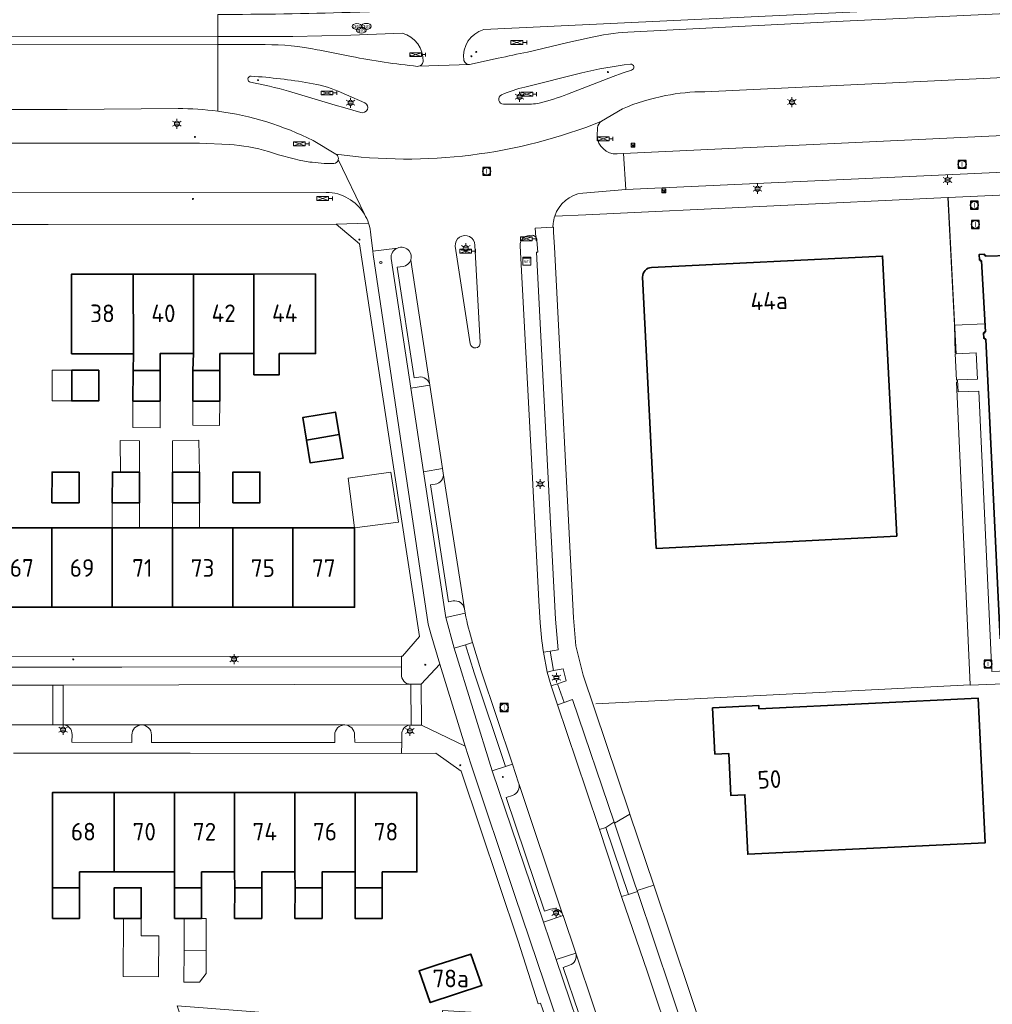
# Model space of a CAD drawing. Header units: metres. Extents: x 140853 to 145288, y 474558 to 480269.
# Tile 423 of 428: x 144557 to 144656, y 479635 to 479736. Entities that reach past the tile are written whole.
import ezdxf
from ezdxf.enums import TextEntityAlignment as Align

# ---------------------------------------------------------------- set-up
doc = ezdxf.new("R2010")
doc.units = ezdxf.units.M
doc.header["$MEASUREMENT"] = 0
for name, color, linetype, lineweight in [('B-WE-GR-GRAS_KRUIDENRIJK-G', 80, 'Continuous', 18), ('B-WE-GR-GROENVOORZIENING-G', 80, 'Continuous', 18), ('B-WE-IE-MEUBILAIR_WEGMEUBILAIR-S', 7, 'Continuous', 18), ('B-WE-IE-TERREINAFSCHEIDING_KUNSTMATIG_HEKWERK-G', 20, 'IE-TERREINAFSCHEIDING-KUNSTMATIG', 18), ('B-WE-KL-ET_LS_OV_LICHTMAST-S', 190, 'Continuous', 18), ('B-WE-KL-GAS_PUT-S', 30, 'Continuous', 18), ('B-WE-KL-WATER_BRANDLEIDING_PUT-S', 150, 'Continuous', 18), ('B-WE-OG-BEBOUWING-G', 7, 'Continuous', 35), ('B-WE-OG-BEBOUWING_BIJGEBOUW-G', 7, 'Continuous', 18), ('B-WE-OG-BEBOUWING_HUISNUMMER-T18', 10, 'Continuous', 18), ('B-WE-OG-BEBOUWING_LAGE TRAFO-G', 7, 'Continuous', 18), ('B-WE-OG-BEBOUWING_LUIFEL-G', 7, 'Continuous', 18), ('B-WE-OG-TERREIN_ERF-G', 7, 'Continuous', 18), ('B-WE-RI-GWA_RIOOLPUT-S', 30, 'Continuous', 18), ('B-WE-VH-VERHARDING_ASFALT-G', 252, 'Continuous', 18), ('B-WE-VH-VERHARDING_BETONSTRAATSTEEN-G', 252, 'Continuous', 18), ('B-WE-VH-VERHARDING_STRAATBAKSTEEN-G', 252, 'Continuous', 18), ('B-WE-VH-VERHARDING_TEGEL-G', 252, 'Continuous', 18), ('B-WE-VW-VRI-S', 160, 'Continuous', 18), ('B-WE-VW-VRI_DRAAGCONSTRUCTIE_PAAL-S', 160, 'Continuous', 18), ('N-WE-VW-TDI-T18', 1, 'Continuous', 18), ('N-WE-VW-TDI-T25', 7, 'Continuous', 25), ('X-XX-XX-ALGEMEEN-S', 7, 'Continuous', 18)]:
    doc.layers.add(name, color=color, linetype=linetype, lineweight=lineweight)
doc.styles.add('NLCS-ISO', font='txt')
doc.styles.get("Standard").update_dxf_attribs({"font": 'arial.ttf'})
doc.linetypes.add('IE-TERREINAFSCHEIDING-KUNSTMATIG', pattern='A,4,[82,NLCS.shx,S=0.75,R=90,X=0,Y=0],4,-2', length=10)

# ---------------------------------------------------------------- blocks, each defined once
blk = doc.blocks.new('SIE-WEG_AFVALBAK_TYPE_01')
for radius in [0.25, 0.156]:
    blk.add_circle((0, 0), radius)
blk = doc.blocks.new('SKL-VRI_TERREINKAST-SO')
at = {"lineweight": 18}
for points in [[(-2, 2), (2, 2), (2, 1.68), (-2, 1.68)], [(-2, 1.52), (2, 1.52), (2, -2), (-2, -2)]]:
    blk.add_lwpolyline(points, close=True, dxfattribs=at)
at = {"lineweight": 18, "style": 'NLCS-ISO'}
blk.add_text('vri', height=1.8, dxfattribs=at).set_placement((0, 0), align=Align.MIDDLE_CENTER)
blk = doc.blocks.new('B-SIE-WEG_LICHTMAST-SO')
at = {"ltscale": 0.1}
for p, q in [((-1.1, 0.63), (-2.19, 1.27)), ((0, 1.27), (0, 2.53)), ((1.1, 0.63), (2.19, 1.27)), ((-1.1, -0.63), (-2.19, -1.27)), ((0, -1.27), (0, -2.53)), ((1.1, -0.63), (2.19, -1.27))]:
    blk.add_line(p, q, dxfattribs=at)
at = {"flags": 128}
for points in [[(-1.16, 0.5), (1.16, 0.5)], [(-1.16, -0.5), (1.16, -0.5)]]:
    blk.add_lwpolyline(points, dxfattribs=at)
at = {"ltscale": 0.1}
blk.add_circle((0, 0), 1.27, dxfattribs=at)
at = {"style": 'NLCS-ISO'}
blk.add_attdef('TYPE', text='', height=1.8, dxfattribs=at).set_placement((0, 2.53), align=Align.BOTTOM_CENTER)
blk = doc.blocks.new('SVW-TDI_VERKEERSREGELTOESTEL-SO')
at = {"color": 0, "linetype": 'ByBlock'}
for p, q in [((3, 0), (-3, 2)), ((3, 2), (-3, 0)), ((3, 1), (5, 1)), ((5, 2), (5, 0))]:
    blk.add_line(p, q, dxfattribs=at)
at = {"color": 0, "linetype": 'ByBlock', "flags": 128}
blk.add_lwpolyline([(-3, 0), (-3, 2), (3, 2), (3, 0)], close=True, dxfattribs=at)
at = {"layer": 'N-WE-VW-TDI-T18', "linetype": 'ByBlock', "style": 'NLCS-ISO', "flags": 1}
for tag, p in [('LEVERANCIER', (0, -8.43)), ('OMSCHRIJVING_LEGENDA', (0, -12.22)), ('LOCATIE', (0, -16)), ('BPS-CODERING', (0, -19.78)), ('NAAM_SWITCH', (0, -23.57)), ('IP-ADRES_SWITCH', (0, -27.35)), ('POSITIE_X', (0, -31.14)), ('POSITIE_Y', (0, -34.92)), ('OVERIGE_OPMERKING(EN)_1', (0, -38.71)), ('OVERIGE_OPMERKING(EN)_2', (0, -42.49))]:
    blk.add_attdef(tag, p, '', height=1.8, dxfattribs=at)
at = {"layer": 'N-WE-VW-TDI-T25', "linetype": 'ByBlock', "style": 'NLCS-ISO'}
blk.add_attdef('KASTNAAM', text='', height=2.5, dxfattribs=at).set_placement((0, 5.27), align=Align.MIDDLE_CENTER)
at = {"layer": 'N-WE-VW-TDI-T25', "linetype": 'ByBlock', "style": 'NLCS-ISO', "flags": 1}
blk.add_attdef('SOORT_KAST', text='', height=2.5, dxfattribs=at).set_placement((10.25, -3.4), align=Align.MIDDLE_CENTER)
blk = doc.blocks.new('B-SIE-WEG_VERKEERSBORD_PAAL-SO')
blk.add_lwpolyline([(-1, -1), (1, -1), (1, 1), (-1, 1)], close=True)
at = {"flags": 128}
blk.add_lwpolyline([(-1, 1), (0, -1), (1, 1)], close=True, dxfattribs=at)
for radius in [1, 0.171]:
    blk.add_circle((0, 0), radius)
at = {"lineweight": 30, "flags": 104}
blk.add_attdef('bordgegevens', text='', height=1.8, dxfattribs=at).set_placement((2.21, 3.21), align=Align.TOP_LEFT)
blk = doc.blocks.new('SKL-GAS_PUT-SO')
at = {"color": 0, "linetype": 'ByBlock', "lineweight": 18}
blk.add_ellipse((0, 0), major_axis=(2.5, 0), ratio=0.601255, dxfattribs=at)
at = {"color": 0, "linetype": 'ByBlock', "lineweight": 18, "style": 'NLCS-ISO'}
blk.add_text('gas', height=1.8, dxfattribs=at).set_placement((0.12, 0.3), align=Align.MIDDLE_CENTER)
blk = doc.blocks.new('SRI-PUT_INSPECTIE-SO')
at = {"lineweight": -3, "flags": 128}
blk.add_lwpolyline([(-2, -2), (2, -2), (2, 2), (-2, 2)], close=True, dxfattribs=at)
at = {"lineweight": -3, "ltscale": 1.5}
blk.add_circle((0, 0), 2, dxfattribs=at)
at = {"ltscale": 0.1, "style": 'NLCS-ISO'}
blk.add_text('I', height=2.5, dxfattribs=at).set_placement((0, -0.01), align=Align.MIDDLE_CENTER)
blk = doc.blocks.new('SIE-WEG_STRAATPOT_BRANDKRAAN-SO')
blk.add_ellipse((0, 0), major_axis=(-0.729, 0), ratio=0.685994)
at = {"style": 'NLCS-ISO'}
blk.add_text('BR', height=0.4, dxfattribs=at).set_placement((-0.3, -0.15))

msp = doc.modelspace()

# ---------------------------------------------------------------- linework, layer by layer
at = {"layer": 'B-WE-GR-GRAS_KRUIDENRIJK-G', "ltscale": 0.2, "flags": 128}
for points in [[(144691.638, 479731.353), (144627.126, 479728.258), (144627.126, 479728.258, 0.0466099), (144623.136, 479727.866), (144623.136, 479727.866, 0.0539322), (144618.731, 479726.511), (144618.731, 479726.511), (144616.611, 479725.247), (144616.611, 479725.247, 0.2464337), (144616.198, 479724.585), (144616.198, 479724.585), (144616.157, 479723.773), (144616.157, 479723.773, 0.4125248), (144618.2, 479721.918), (144618.2, 479721.918), (144618.838, 479721.977), (144660.397, 479723.948)], [(144504.35, 479723.017), (144575.648, 479723.007), (144578.647, 479722.863), (144578.647, 479722.863, -0.0649508), (144582.664, 479722.162), (144582.664, 479722.162, 0.0348919), (144586.876, 479721.069), (144586.876, 479721.069), (144587.118, 479721.063), (144588.356, 479720.927), (144589.333, 479720.944), (144589.333, 479720.944, 0.3271735), (144589.783, 479721.344), (144589.783, 479721.344, 0.1130097), (144589.779, 479721.574), (144589.779, 479721.574, 0.2052839), (144589.537, 479721.893), (144589.537, 479721.893), (144587.235, 479723.277), (144587.235, 479723.277, 0.0832016), (144577.5, 479726.271), (144577.5, 479726.271, 0.0328503), (144573.451, 479726.54), (144573.451, 479726.54), (144562.138, 479726.459), (144503.228, 479726.453)]]:
    msp.add_lwpolyline(points, format="xyb", dxfattribs=at)
at = {"layer": 'B-WE-GR-GROENVOORZIENING-G', "ltscale": 0.2, "flags": 128}
msp.add_lwpolyline([(144610.344, 479674.139, 0.0116624), (144610.679, 479671.137), (144610.679, 479671.137), (144611.367, 479671.268), (144612.2, 479671.401), (144611.902, 479674.512), (144611.016, 479692.13), (144609.992, 479711.892), (144610.132, 479711.918), (144610.02, 479713.101), (144610.02, 479713.101, 0.2116643), (144609.933, 479713.417), (144609.933, 479713.417), (144609.898, 479713.449), (144609.845, 479713.498), (144609.666, 479713.612), (144609.542, 479713.65), (144609.258, 479713.617), (144609.258, 479713.617, 0.4165504), (144608.307, 479712.549), (144608.307, 479712.549), (144609.463, 479690.842), (144610.212, 479676.364), (144610.344, 479674.139)], format="xyb", close=True, dxfattribs=at)
for points in [[(144611.053, 479669.112), (144611.465, 479667.716), (144612.118, 479667.94), (144613.004, 479668.244), (144612.704, 479669.452), (144611.712, 479669.267), (144611.053, 479669.112)], [(144617.849, 479653.82), (144617.881, 479653.841), (144613.645, 479666.311), (144612.8, 479666.012), (144612.13, 479665.777), (144615.08, 479657.023), (144616.41, 479653.077), (144617.056, 479653.294), (144617.849, 479653.82)], [(144624.625, 479630.967), (144625.481, 479631.277), (144620.275, 479646.76), (144619.357, 479646.471), (144618.642, 479646.246), (144621.295, 479638.544), (144623.919, 479630.737), (144624.625, 479630.967)]]:
    msp.add_lwpolyline(points, close=True, dxfattribs=at)
at = {"layer": 'B-WE-IE-TERREINAFSCHEIDING_KUNSTMATIG_HEKWERK-G', "ltscale": 0.2, "flags": 128}
for points in [[(144615, 479715.727), (144651.886, 479717.466)], [(144651.886, 479717.466), (144651.947, 479717.469)], [(144651.886, 479717.466), (144652.565, 479704.48), (144652.662, 479701.655)], [(144611.809, 479712.42), (144611.73, 479713.94)], [(144619.426, 479654.875), (144614.739, 479668.799), (144614, 479671.789), (144613.76, 479674.64), (144611.809, 479712.42)], [(144652.565, 479704.48), (144655.67, 479704.621)], [(144652.784, 479698.706), (144654.17, 479667.831)], [(144654.17, 479667.831), (144654.172, 479667.791), (144684.588, 479668.994), (144684.495, 479670.465), (144725.772, 479672.833), (144824.719, 479678.076), (144825.464, 479681.836), (144828.533, 479681.969)], [(144654.17, 479667.831), (144616.011, 479665.879)], [(144619.499, 479654.658), (144619.426, 479654.875)], [(144621.941, 479647.406), (144619.499, 479654.658)], [(144621.941, 479647.406), (144629.402, 479625.115)]]:
    msp.add_lwpolyline(points, dxfattribs=at)
at = {"layer": 'B-WE-OG-BEBOUWING-G', "ltscale": 0.2, "flags": 128}
msp.add_lwpolyline([(144622.185, 479681.709), (144646.696, 479682.981), (144645.243, 479711.515), (144621.711, 479710.359), (144621.711, 479710.359, 0.3940841), (144620.796, 479709.376), (144620.796, 479709.376), (144622.185, 479681.709)], format="xyb", close=True, dxfattribs=at)
msp.add_lwpolyline([(144658.2, 479711.56), (144655.752, 479711.484), (144655.748, 479711.584), (144655.639, 479711.58), (144655.635, 479711.69), (144655.095, 479711.674), (144655.113, 479711.124), (144655.222, 479711.127), (144655.226, 479711.017), (144655.336, 479711.021), (144655.74, 479703.794), (144655.631, 479703.788), (144655.637, 479703.678), (144655.527, 479703.672), (144655.557, 479703.133), (144655.667, 479703.139), (144655.673, 479703.029), (144655.783, 479703.035), (144657.231, 479672.506)], dxfattribs=at)
for points in [[(144568.892, 479709.674), (144562.607, 479709.669), (144562.613, 479701.559), (144568.898, 479701.564), (144568.892, 479709.674)], [(144575.032, 479709.678), (144568.892, 479709.674), (144568.898, 479701.564), (144568.877, 479699.851), (144571.623, 479699.851), (144571.622, 479701.566), (144575.038, 479701.568), (144575.032, 479709.678)], [(144575.032, 479709.678), (144575.038, 479701.568), (144574.972, 479699.851), (144577.719, 479699.851), (144577.718, 479701.57), (144581.178, 479701.572), (144581.172, 479709.682), (144575.032, 479709.678)], [(144581.172, 479709.682), (144581.178, 479701.572), (144581.18, 479699.422), (144583.765, 479699.424), (144583.763, 479701.574), (144587.463, 479701.577), (144587.457, 479709.687), (144581.172, 479709.682)], [(144562.631, 479699.87), (144562.614, 479696.746), (144565.377, 479696.746), (144565.377, 479699.87), (144562.631, 479699.87)], [(144568.86, 479696.728), (144571.623, 479696.728), (144571.623, 479699.851), (144568.877, 479699.851), (144568.86, 479696.728)], [(144574.956, 479696.728), (144577.719, 479696.728), (144577.719, 479699.851), (144574.972, 479699.851), (144574.956, 479696.728)], [(144586.53, 479692.751), (144589.883, 479693.314), (144589.498, 479695.608), (144586.157, 479695.051), (144586.53, 479692.751)], [(144586.53, 479692.751), (144586.904, 479690.451), (144590.283, 479690.932), (144589.883, 479693.314), (144586.53, 479692.751)], [(144563.37, 479689.503), (144560.624, 479689.503), (144560.607, 479686.379), (144563.37, 479686.379), (144563.37, 479689.503)], [(144569.51, 479689.503), (144567.592, 479689.503), (144566.764, 479689.503), (144566.747, 479686.38), (144569.51, 479686.38), (144569.51, 479689.503)], [(144575.65, 479689.504), (144572.904, 479689.504), (144572.887, 479686.38), (144575.65, 479686.38), (144575.65, 479689.504)], [(144579.027, 479686.381), (144581.79, 479686.381), (144581.79, 479689.504), (144579.044, 479689.504), (144579.027, 479686.381)], [(144560.604, 479675.73), (144560.606, 479683.83), (144554.466, 479683.832), (144554.464, 479675.732), (144560.604, 479675.73)], [(144560.606, 479683.83), (144560.604, 479675.73), (144566.744, 479675.728), (144566.746, 479683.828), (144563.369, 479683.829), (144560.606, 479683.83)], [(144566.746, 479683.828), (144566.744, 479675.728), (144572.884, 479675.726), (144572.886, 479683.826), (144569.509, 479683.827), (144566.746, 479683.828)], [(144572.884, 479675.726), (144579.024, 479675.724), (144579.026, 479683.824), (144575.649, 479683.825), (144572.886, 479683.826), (144572.884, 479675.726)], [(144579.024, 479675.724), (144585.164, 479675.722), (144585.166, 479683.822), (144579.026, 479683.824), (144579.024, 479675.724)], [(144585.166, 479683.822), (144585.164, 479675.722), (144591.439, 479675.72), (144591.441, 479683.82), (144585.166, 479683.822)], [(144632.633, 479665.379), (144632.637, 479665.714), (144627.928, 479665.471), (144628.16, 479660.77), (144629.576, 479660.839), (144629.796, 479656.543), (144631.213, 479656.615), (144631.516, 479650.554), (144655.702, 479651.721), (144654.98, 479666.47), (144632.633, 479665.379)], [(144566.942, 479648.758), (144566.942, 479656.858), (144560.667, 479656.858), (144560.667, 479648.758), (144560.667, 479647.143), (144563.413, 479647.143), (144563.413, 479648.758), (144566.942, 479648.758)], [(144573.082, 479656.858), (144566.942, 479656.858), (144566.942, 479648.758), (144573.082, 479648.758), (144573.082, 479656.858)], [(144575.845, 479647.143), (144575.845, 479648.758), (144579.222, 479648.758), (144579.222, 479656.858), (144573.082, 479656.858), (144573.082, 479648.758), (144573.098, 479647.143), (144575.845, 479647.143)], [(144579.222, 479648.758), (144579.238, 479647.143), (144581.985, 479647.143), (144581.985, 479648.758), (144585.362, 479648.758), (144585.362, 479656.858), (144579.222, 479656.858), (144579.222, 479648.758)], [(144591.502, 479648.757), (144591.502, 479656.857), (144585.362, 479656.858), (144585.362, 479648.758), (144585.378, 479647.143), (144588.125, 479647.143), (144588.125, 479648.758), (144591.502, 479648.757)], [(144594.265, 479647.142), (144594.265, 479648.757), (144597.798, 479648.757), (144597.777, 479656.857), (144591.502, 479656.857), (144591.502, 479648.757), (144591.518, 479647.143), (144594.265, 479647.142)], [(144563.413, 479647.143), (144560.667, 479647.143), (144560.667, 479644.02), (144563.413, 479644.02), (144563.413, 479647.143)], [(144569.705, 479644.02), (144569.705, 479647.143), (144566.958, 479647.143), (144566.958, 479644.02), (144567.898, 479644.02), (144569.705, 479644.02)], [(144575.845, 479647.143), (144573.098, 479647.143), (144573.098, 479644.02), (144574.086, 479644.02), (144575.845, 479644.019), (144575.845, 479647.143)], [(144581.985, 479647.143), (144579.238, 479647.143), (144579.222, 479644.019), (144580.269, 479644.019), (144581.985, 479644.019), (144581.985, 479647.143)], [(144585.378, 479647.143), (144585.362, 479644.019), (144588.125, 479644.019), (144588.125, 479647.143), (144585.378, 479647.143)], [(144594.265, 479647.142), (144591.518, 479647.143), (144591.502, 479644.019), (144594.265, 479644.019), (144594.265, 479647.142)], [(144599.866, 479639.278), (144598.017, 479638.678), (144599.159, 479635.437), (144604.418, 479637.188), (144603.289, 479640.39), (144599.866, 479639.278)]]:
    msp.add_lwpolyline(points, close=True, dxfattribs=at)
at = {"layer": 'B-WE-OG-BEBOUWING_BIJGEBOUW-G', "ltscale": 0.2, "flags": 128}
for points in [[(144562.631, 479699.87), (144560.631, 479699.87), (144560.614, 479696.746), (144562.614, 479696.746), (144562.631, 479699.87)], [(144568.86, 479696.728), (144568.83, 479694.036), (144571.633, 479694.012), (144571.623, 479696.728), (144568.86, 479696.728)], [(144577.719, 479696.728), (144574.956, 479696.728), (144574.956, 479694.284), (144577.685, 479694.246), (144577.719, 479696.728)], [(144567.592, 479689.503), (144569.51, 479689.503), (144569.514, 479692.699), (144567.558, 479692.701), (144567.592, 479689.503)], [(144575.65, 479689.504), (144575.585, 479692.748), (144572.889, 479692.699), (144572.904, 479689.504), (144575.65, 479689.504)], [(144591.441, 479683.82), (144595.924, 479684.4), (144595.14, 479689.505), (144590.805, 479688.895), (144591.441, 479683.82)], [(144567.898, 479644.02), (144567.874, 479638.086), (144571.476, 479638.081), (144571.481, 479642.238), (144569.702, 479642.241), (144569.705, 479644.02), (144567.898, 479644.02)], [(144575.845, 479644.019), (144574.086, 479644.02), (144574.063, 479640.773), (144576.318, 479640.757), (144576.328, 479644.019), (144575.845, 479644.019)], [(144574.063, 479640.773), (144574.04, 479637.53), (144575.632, 479637.519), (144576.311, 479638.404), (144576.318, 479640.757), (144574.063, 479640.773)]]:
    msp.add_lwpolyline(points, close=True, dxfattribs=at)
at = {"layer": 'B-WE-OG-BEBOUWING_LAGE TRAFO-G', "ltscale": 0.2, "flags": 128}
msp.add_lwpolyline([(144654.798, 479701.635), (144652.744, 479701.547), (144652.655, 479701.543), (144652.769, 479698.882), (144652.889, 479698.887), (144654.912, 479698.974), (144654.798, 479701.635)], close=True, dxfattribs=at)
at = {"layer": 'B-WE-OG-BEBOUWING_LUIFEL-G', "ltscale": 0.2, "flags": 128}
for points in [[(144566.747, 479686.38), (144566.746, 479683.828), (144569.509, 479683.827), (144569.51, 479686.38), (144566.747, 479686.38)], [(144575.649, 479683.825), (144575.65, 479686.38), (144572.887, 479686.38), (144572.886, 479683.826), (144575.649, 479683.825)]]:
    msp.add_lwpolyline(points, close=True, dxfattribs=at)
at = {"layer": 'B-WE-OG-TERREIN_ERF-G', "ltscale": 0.2, "flags": 128}
for points in [[(144669.494, 479669.756), (144656.372, 479669.184), (144655.042, 479697.731), (144652.942, 479697.66), (144652.889, 479698.887), (144652.769, 479698.882), (144652.655, 479701.543), (144652.744, 479701.547), (144651.947, 479717.469), (144651.886, 479717.466), (144615, 479715.727), (144611.842, 479715.581), (144611.842, 479715.581, 0.0541108), (144611.684, 479714.84), (144611.684, 479714.84), (144611.652, 479714.454), (144611.698, 479714.456), (144611.73, 479713.94), (144611.809, 479712.42), (144613.76, 479674.64), (144614, 479671.789), (144614.739, 479668.799), (144619.426, 479654.875), (144619.499, 479654.658), (144621.941, 479647.406), (144629.402, 479625.115)], [(144620.796, 479709.376, -0.3940841), (144621.711, 479710.359)]]:
    msp.add_lwpolyline(points, format="xyb", dxfattribs=at)
for points in [[(144660.899, 479717.878), (144651.946, 479717.484), (144651.947, 479717.469), (144652.744, 479701.547), (144654.798, 479701.635), (144654.912, 479698.974), (144652.889, 479698.887), (144652.942, 479697.66), (144655.042, 479697.731), (144656.372, 479669.184), (144669.494, 479669.756)], [(144621.711, 479710.359), (144645.243, 479711.515), (144646.696, 479682.981), (144622.185, 479681.709), (144620.796, 479709.376)], [(144657.231, 479672.506), (144655.783, 479703.035), (144655.673, 479703.029), (144655.667, 479703.139), (144655.557, 479703.133), (144655.527, 479703.672), (144655.637, 479703.678), (144655.631, 479703.788), (144655.74, 479703.794), (144655.336, 479711.021), (144655.226, 479711.017), (144655.222, 479711.127), (144655.113, 479711.124), (144655.095, 479711.674), (144655.635, 479711.69), (144655.639, 479711.58), (144655.748, 479711.584), (144655.752, 479711.484), (144658.2, 479711.56)], [(144593.796, 479574.507), (144573.363, 479635.099), (144580.851, 479634.529), (144587.774, 479633.984), (144597.798, 479633.267), (144600.272, 479632.996), (144600.394, 479634.635), (144610.849, 479634.03), (144610.391, 479635.4), (144610.154, 479635.302), (144608.115, 479641.694), (144602.302, 479659.026), (144599.735, 479660.849), (144596.224, 479660.836), (144574.705, 479660.862), (144556.687, 479660.846)]]:
    msp.add_lwpolyline(points, dxfattribs=at)
for points in [[(144560.231, 479714.735), (144509.605, 479714.714), (144506.797, 479713.037), (144506.756, 479712.942), (144500, 479698.087), (144489.295, 479674.694), (144491.963, 479670.662), (144500, 479670.674), (144539.888, 479670.721), (144596.22, 479670.747), (144596.317, 479670.747), (144598.053, 479672.737), (144594.887, 479693.352), (144591.961, 479712.765), (144589.571, 479714.747), (144560.231, 479714.735)], [(144568.898, 479701.564), (144562.613, 479701.559), (144562.607, 479709.669), (144568.892, 479709.674), (144575.032, 479709.678), (144581.172, 479709.682), (144587.457, 479709.687), (144587.463, 479701.577), (144583.763, 479701.574), (144583.765, 479699.424), (144581.18, 479699.422), (144581.178, 479701.572), (144577.718, 479701.57), (144577.719, 479699.851), (144577.719, 479696.728), (144574.956, 479696.728), (144574.972, 479699.851), (144575.038, 479701.568), (144571.622, 479701.566), (144571.623, 479699.851), (144571.623, 479696.728), (144568.86, 479696.728), (144568.877, 479699.851), (144568.898, 479701.564)], [(144562.614, 479696.746), (144562.631, 479699.87), (144565.377, 479699.87), (144565.377, 479696.746), (144562.614, 479696.746)], [(144589.883, 479693.314), (144590.283, 479690.932), (144586.904, 479690.451), (144586.53, 479692.751), (144586.157, 479695.051), (144589.498, 479695.608), (144589.883, 479693.314)], [(144560.624, 479689.503), (144563.37, 479689.503), (144563.37, 479686.379), (144560.607, 479686.379), (144560.624, 479689.503)], [(144567.592, 479689.503), (144569.51, 479689.503), (144569.51, 479686.38), (144566.747, 479686.38), (144566.764, 479689.503), (144567.592, 479689.503)], [(144572.904, 479689.504), (144575.65, 479689.504), (144575.65, 479686.38), (144572.887, 479686.38), (144572.904, 479689.504)], [(144579.027, 479686.381), (144579.044, 479689.504), (144581.79, 479689.504), (144581.79, 479686.381), (144579.027, 479686.381)], [(144585.164, 479675.722), (144579.024, 479675.724), (144572.884, 479675.726), (144566.744, 479675.728), (144560.604, 479675.73), (144554.464, 479675.732), (144548.324, 479675.734), (144542.048, 479675.736), (144542.051, 479683.836), (144548.326, 479683.834), (144551.089, 479683.833), (144554.466, 479683.832), (144560.606, 479683.83), (144563.369, 479683.829), (144566.746, 479683.828), (144569.509, 479683.827), (144572.886, 479683.826), (144575.649, 479683.825), (144579.026, 479683.824), (144585.166, 479683.822), (144591.441, 479683.82), (144591.439, 479675.72), (144585.164, 479675.722)], [(144632.633, 479665.379), (144654.98, 479666.47), (144655.702, 479651.721), (144631.516, 479650.554), (144631.213, 479656.615), (144629.796, 479656.543), (144629.576, 479660.839), (144628.16, 479660.77), (144627.928, 479665.471), (144632.637, 479665.714), (144632.633, 479665.379)], [(144579.238, 479647.143), (144579.222, 479648.758), (144575.845, 479648.758), (144575.845, 479647.143), (144575.845, 479644.019), (144574.086, 479644.02), (144573.098, 479644.02), (144573.098, 479647.143), (144573.082, 479648.758), (144566.942, 479648.758), (144563.413, 479648.758), (144563.413, 479647.143), (144563.413, 479644.02), (144560.667, 479644.02), (144560.667, 479647.143), (144560.667, 479648.758), (144560.667, 479656.858), (144566.942, 479656.858), (144573.082, 479656.858), (144579.222, 479656.858), (144585.362, 479656.858), (144591.502, 479656.857), (144597.777, 479656.857), (144597.798, 479648.757), (144594.265, 479648.757), (144594.265, 479647.142), (144594.265, 479644.019), (144591.502, 479644.019), (144591.518, 479647.143), (144591.502, 479648.757), (144588.125, 479648.758), (144588.125, 479647.143), (144588.125, 479644.019), (144585.362, 479644.019), (144585.378, 479647.143), (144585.362, 479648.758), (144581.985, 479648.758), (144581.985, 479647.143), (144581.985, 479644.019), (144580.269, 479644.019), (144579.222, 479644.019), (144579.238, 479647.143)], [(144567.898, 479644.02), (144566.958, 479644.02), (144566.958, 479647.143), (144569.705, 479647.143), (144569.705, 479644.02), (144567.898, 479644.02)], [(144603.289, 479640.39), (144604.418, 479637.188), (144599.159, 479635.437), (144598.017, 479638.678), (144599.866, 479639.278), (144603.289, 479640.39)]]:
    msp.add_lwpolyline(points, close=True, dxfattribs=at)
at = {"layer": 'B-WE-VH-VERHARDING_ASFALT-G', "ltscale": 0.2, "flags": 128}
for points in [[(144755.394, 479744.078), (144600.296, 479736.684), (144593.95, 479736.435), (144590.977, 479736.34), (144590.977, 479736.34, -0.0066793), (144577.5, 479736.124), (144577.5, 479736.124), (144577.5, 479733.881), (144585.146, 479733.886), (144591.047, 479734.027), (144596.296, 479734.216), (144596.296, 479734.216, -0.3557713), (144598.427, 479731.324), (144598.427, 479731.324, -0.3501621), (144597.955, 479730.845), (144597.955, 479730.845), (144603.152, 479731.015), (144603.152, 479731.015, -0.3445528), (144602.593, 479731.451), (144602.593, 479731.451, -0.3853122), (144604.614, 479734.584), (144604.614, 479734.584), (144751.639, 479741.583)], [(144691.166, 479737.84), (144641.232, 479735.445), (144622.588, 479734.501), (144619.288, 479734.334), (144619.288, 479734.334, 0.0507343), (144615.346, 479733.742), (144615.346, 479733.742), (144613.166, 479733.272), (144609.056, 479732.3), (144609.056, 479732.3, 0.0080819), (144606.091, 479731.66), (144606.091, 479731.66), (144603.152, 479731.015), (144597.955, 479730.845), (144597.86, 479730.842), (144597.86, 479730.842, -0.0244634), (144591.113, 479731.849), (144591.113, 479731.849), (144587.893, 479732.496), (144587.633, 479732.515), (144587.633, 479732.515, 0.0531518), (144582.329, 479733.057), (144582.329, 479733.057), (144577.5, 479733.053), (144577.5, 479726.271), (144577.5, 479726.271, -0.0832016), (144587.235, 479723.277), (144587.235, 479723.277), (144589.537, 479721.893), (144589.537, 479721.893, 0.1306048), (144616.611, 479725.247), (144616.611, 479725.247), (144618.731, 479726.511), (144618.731, 479726.511, -0.0539322), (144623.136, 479727.866), (144623.136, 479727.866, -0.0466099), (144627.126, 479728.258), (144627.126, 479728.258), (144691.638, 479731.353)], [(144503.228, 479726.453), (144562.138, 479726.459), (144573.451, 479726.54), (144573.451, 479726.54, -0.0328503), (144577.5, 479726.271), (144577.5, 479726.271), (144577.5, 479733.053), (144500, 479732.982)], [(144614.595, 479730.184, -0.0345453), (144619.55, 479731.053)], [(144619.55, 479731.053, -0.9967188), (144619.672, 479730.469)], [(144580.839, 479729.219, -0.9648269), (144580.909, 479729.843)], [(144580.909, 479729.843, -0.0273369), (144586.834, 479729.139)], [(144584.699, 479728.302, 0.0272636), (144580.839, 479729.219)], [(144586.834, 479729.139, -0.0547259), (144589.756, 479728.329)], [(144606.428, 479727.943, -0.043158), (144608.79, 479728.735)], [(144606.629, 479726.975, -0.8028219), (144606.428, 479727.943)], [(144613.152, 479728.004, -0.0305098), (144610.264, 479727.098)], [(144592.477, 479727.112, -0.9736679), (144592.08, 479726.154)], [(144610.264, 479727.098, -0.0464589), (144609.467, 479726.995)], [(144623.919, 479630.737), (144621.295, 479638.544), (144618.642, 479646.246), (144616.41, 479653.077), (144615.08, 479657.023), (144612.13, 479665.777), (144611.465, 479667.716), (144611.053, 479669.112), (144610.679, 479671.137), (144610.679, 479671.137, -0.0116624), (144610.344, 479674.139), (144610.344, 479674.139), (144610.212, 479676.364), (144609.463, 479690.842), (144608.307, 479712.549), (144608.307, 479712.549, -0.4165504), (144609.258, 479713.617), (144609.258, 479713.617), (144609.542, 479713.65), (144609.666, 479713.612), (144609.845, 479713.498), (144609.898, 479713.449), (144609.854, 479714.339), (144611.652, 479714.454), (144611.684, 479714.84), (144611.684, 479714.84, -0.0541108), (144611.842, 479715.581), (144611.842, 479715.581, -0.2882797), (144614.691, 479717.935), (144614.691, 479717.935), (144619.078, 479718.282), (144618.838, 479721.977), (144618.2, 479721.918), (144618.2, 479721.918, -0.4125248), (144616.157, 479723.773), (144616.157, 479723.773), (144616.198, 479724.585), (144616.198, 479724.585, -0.2464337), (144616.611, 479725.247), (144616.611, 479725.247, -0.1306048), (144589.537, 479721.893), (144589.537, 479721.893, -0.2052839), (144589.779, 479721.574), (144589.779, 479721.574, -0.1130097), (144589.783, 479721.344), (144589.783, 479721.344), (144592.448, 479715.775), (144592.448, 479715.775, -0.0546198), (144592.87, 479714.86), (144592.87, 479714.86, -0.0667889), (144593.098, 479713.66), (144593.098, 479713.66), (144593.297, 479712.022), (144595.803, 479712.327), (144595.803, 479712.327, -0.3265442), (144597.019, 479712.034), (144597.019, 479712.034, -0.2510537), (144597.171, 479711.11), (144597.171, 479711.11), (144599.118, 479698.359), (144599.12, 479698.344), (144600.415, 479689.86), (144600.485, 479689.395), (144602.639, 479675.559), (144602.71, 479675.11), (144602.71, 479675.11, 0.0254806), (144603.47, 479672.131), (144603.47, 479672.131), (144604.35, 479669.261), (144607.521, 479659.726), (144608.162, 479657.824), (144608.177, 479657.78), (144612.67, 479644.361), (144612.684, 479644.319), (144613.984, 479640.496), (144617.727, 479629.324)], [(144601.696, 479712.519, -1.0198431), (144603.711, 479712.634)], [(144615.485, 479629.496), (144611.984, 479639.839), (144610.699, 479643.637), (144605.476, 479659.07), (144601.587, 479671.57), (144600.739, 479674.688), (144598.474, 479689.541), (144597.168, 479698.05), (144595.157, 479711.256), (144595.157, 479711.256, -0.3267515), (144595.803, 479712.327), (144595.803, 479712.327), (144593.297, 479712.022), (144593.341, 479711.661), (144596.072, 479693.167), (144598.959, 479673.999), (144599.205, 479673.034), (144600.136, 479669.923), (144602.716, 479661.566), (144603.323, 479659.653), (144607.78, 479646.34), (144613.803, 479628.497)], [(144604.235, 479702.706, -0.9734999), (144603.218, 479702.578)]]:
    msp.add_lwpolyline(points, format="xyb", dxfattribs=at)
for points in [[(144436.218, 479735.879), (144442.403, 479734.826), (144446.365, 479734.389), (144450.173, 479734.119), (144458.351, 479734.069), (144471.092, 479734.019), (144485.47, 479733.891), (144500, 479733.844), (144504.449, 479733.829), (144577.5, 479733.881), (144577.5, 479736.124)], [(144619.672, 479730.469), (144618.724, 479730.145), (144617.806, 479729.81), (144613.152, 479728.004)], [(144608.79, 479728.735), (144614.595, 479730.184)], [(144592.08, 479726.154), (144590.434, 479726.619), (144589.462, 479726.894), (144584.699, 479728.302)], [(144589.756, 479728.329), (144590.607, 479727.949), (144592.477, 479727.112)], [(144609.467, 479726.995), (144606.629, 479726.975)], [(144603.218, 479702.578), (144601.696, 479712.519)], [(144603.711, 479712.634), (144604.235, 479702.706)]]:
    msp.add_lwpolyline(points, dxfattribs=at)
msp.add_lwpolyline([(144582.664, 479722.162, 0.0649508), (144578.647, 479722.863), (144578.647, 479722.863), (144575.648, 479723.007), (144504.35, 479723.017), (144500, 479722.999), (144496.76, 479722.986), (144496.711, 479717.953), (144500, 479717.954), (144516.924, 479717.914), (144588.564, 479718), (144588.564, 479718, -0.2603914), (144592.448, 479715.775), (144592.448, 479715.775), (144589.783, 479721.344), (144589.783, 479721.344, -0.3271735), (144589.333, 479720.944), (144589.333, 479720.944), (144588.356, 479720.927), (144587.118, 479721.063), (144586.876, 479721.069), (144586.876, 479721.069, -0.0348919), (144582.664, 479722.162)], format="xyb", close=True, dxfattribs=at)
at = {"layer": 'B-WE-VH-VERHARDING_BETONSTRAATSTEEN-G', "ltscale": 0.2, "flags": 128}
for points in [[(144751.639, 479741.583), (144604.614, 479734.584), (144604.614, 479734.584, 0.3853122), (144602.593, 479731.451), (144602.593, 479731.451, 0.3445528), (144603.152, 479731.015), (144603.152, 479731.015), (144606.091, 479731.66), (144606.091, 479731.66, -0.0080819), (144609.056, 479732.3), (144609.056, 479732.3), (144613.166, 479733.272), (144615.346, 479733.742), (144615.346, 479733.742, -0.0507343), (144619.288, 479734.334), (144619.288, 479734.334), (144622.588, 479734.501), (144641.232, 479735.445), (144691.166, 479737.84), (144716.637, 479739.033), (144742.35, 479740.27)], [(144425.983, 479736.334), (144436.935, 479734.274), (144436.935, 479734.274, 0.0279052), (144442.92, 479733.453), (144442.92, 479733.453), (144447.051, 479733.29), (144458.077, 479733.176), (144474.903, 479733.056), (144474.903, 479733.056), (144485.42, 479732.973), (144500, 479732.982), (144577.5, 479733.053), (144577.5, 479733.881), (144504.449, 479733.829), (144500, 479733.844), (144485.47, 479733.891), (144471.092, 479734.019), (144458.351, 479734.069), (144450.173, 479734.119), (144446.365, 479734.389), (144442.403, 479734.826), (144436.218, 479735.879)]]:
    msp.add_lwpolyline(points, format="xyb", dxfattribs=at)
for points in [[(144591.113, 479731.849, 0.0244634), (144597.86, 479730.842), (144597.86, 479730.842), (144597.955, 479730.845), (144597.955, 479730.845, 0.3501621), (144598.427, 479731.324), (144598.427, 479731.324, 0.3557713), (144596.296, 479734.216), (144596.296, 479734.216), (144591.047, 479734.027), (144585.146, 479733.886), (144577.5, 479733.881), (144577.5, 479733.053), (144582.329, 479733.057), (144582.329, 479733.057, -0.0531518), (144587.633, 479732.515), (144587.633, 479732.515), (144587.893, 479732.496), (144591.113, 479731.849)], [(144606.428, 479727.943, 0.8028219), (144606.629, 479726.975), (144606.629, 479726.975), (144609.467, 479726.995), (144609.467, 479726.995, 0.0464589), (144610.264, 479727.098), (144610.264, 479727.098, 0.0305098), (144613.152, 479728.004), (144613.152, 479728.004), (144617.806, 479729.81), (144618.724, 479730.145), (144619.672, 479730.469), (144619.672, 479730.469, 0.9967188), (144619.55, 479731.053), (144619.55, 479731.053, 0.0345453), (144614.595, 479730.184), (144614.595, 479730.184), (144608.79, 479728.735), (144608.79, 479728.735, 0.043158), (144606.428, 479727.943)], [(144584.699, 479728.302), (144589.462, 479726.894), (144590.434, 479726.619), (144592.08, 479726.154), (144592.08, 479726.154, 0.9736679), (144592.477, 479727.112), (144592.477, 479727.112), (144590.607, 479727.949), (144589.756, 479728.329), (144589.756, 479728.329, 0.0547259), (144586.834, 479729.139), (144586.834, 479729.139, 0.0273369), (144580.909, 479729.843), (144580.909, 479729.843, 0.9648269), (144580.839, 479729.219), (144580.839, 479729.219, -0.0272636), (144584.699, 479728.302)], [(144610.02, 479713.101), (144610.132, 479711.918), (144609.992, 479711.892), (144611.016, 479692.13), (144611.902, 479674.512), (144612.2, 479671.401), (144611.367, 479671.268), (144611.712, 479669.267), (144612.704, 479669.452), (144613.004, 479668.244), (144612.118, 479667.94), (144612.8, 479666.012), (144613.645, 479666.311), (144617.881, 479653.841), (144617.926, 479653.735), (144619.499, 479654.658), (144619.426, 479654.875), (144614.739, 479668.799), (144614, 479671.789), (144613.76, 479674.64), (144611.809, 479712.42), (144611.73, 479713.94), (144611.698, 479714.456), (144611.652, 479714.454), (144609.854, 479714.339), (144609.898, 479713.449), (144609.933, 479713.417), (144609.933, 479713.417, -0.2116643), (144610.02, 479713.101)], [(144604.235, 479702.706), (144603.711, 479712.634), (144603.711, 479712.634, 1.0198431), (144601.696, 479712.519), (144601.696, 479712.519), (144603.218, 479702.578), (144603.218, 479702.578, 0.9734999), (144604.235, 479702.706)], [(144597.979, 479699.181), (144597.512, 479699.115), (144595.796, 479710.366), (144596.39, 479710.454), (144596.39, 479710.454, 0.2775596), (144597.171, 479711.11), (144597.171, 479711.11, 0.2510537), (144597.019, 479712.034), (144597.019, 479712.034, 0.3265442), (144595.803, 479712.327), (144595.803, 479712.327, 0.3267515), (144595.157, 479711.256), (144595.157, 479711.256), (144597.168, 479698.05), (144599.12, 479698.344), (144599.118, 479698.359), (144599.118, 479698.359, 0.4145504), (144597.979, 479699.181)], [(144596.39, 479710.454), (144595.796, 479710.366), (144597.512, 479699.115), (144597.979, 479699.181), (144597.979, 479699.181, -0.4145504), (144599.118, 479698.359), (144599.118, 479698.359), (144597.171, 479711.11), (144597.171, 479711.11, -0.2775596), (144596.39, 479710.454)], [(144602.639, 479675.559, 0.4149005), (144601.474, 479676.37), (144601.474, 479676.37), (144601.009, 479676.293), (144599.186, 479688.198), (144599.647, 479688.266), (144599.647, 479688.266, 0.4163581), (144600.485, 479689.395), (144600.485, 479689.395), (144600.415, 479689.86), (144598.474, 479689.541), (144600.739, 479674.688), (144602.71, 479675.11), (144602.639, 479675.559)], [(144601.474, 479676.37, -0.4149005), (144602.639, 479675.559), (144602.639, 479675.559), (144600.485, 479689.395), (144600.485, 479689.395, -0.4163581), (144599.647, 479688.266), (144599.647, 479688.266), (144599.186, 479688.198), (144601.009, 479676.293), (144601.474, 479676.37)], [(144606.811, 479659.515), (144605.476, 479659.07), (144610.699, 479643.637), (144612.684, 479644.319), (144612.67, 479644.361), (144612.67, 479644.361, 0.4135126), (144611.414, 479644.954), (144611.414, 479644.954), (144610.788, 479644.743), (144606.885, 479656.337), (144607.548, 479656.555), (144607.548, 479656.555, 0.4056498), (144608.177, 479657.78), (144608.177, 479657.78), (144608.162, 479657.824), (144607.521, 479659.726), (144606.811, 479659.515)], [(144612.67, 479644.361), (144608.177, 479657.78), (144608.177, 479657.78, -0.4056498), (144607.548, 479656.555), (144607.548, 479656.555), (144606.885, 479656.337), (144610.788, 479644.743), (144611.414, 479644.954), (144611.414, 479644.954, -0.4135126), (144612.67, 479644.361)], [(144615.889, 479629.643), (144612.711, 479639.029), (144613.344, 479639.244), (144613.344, 479639.244, 0.4153955), (144613.984, 479640.496), (144613.984, 479640.496), (144611.984, 479639.839), (144615.485, 479629.496), (144615.889, 479629.643)], [(144617.727, 479629.324), (144613.984, 479640.496), (144613.984, 479640.496, -0.4153955), (144613.344, 479639.244), (144613.344, 479639.244), (144612.711, 479639.029), (144615.889, 479629.643), (144616.548, 479629.858), (144616.548, 479629.858, -0.3966377), (144617.727, 479629.324)]]:
    msp.add_lwpolyline(points, format="xyb", close=True, dxfattribs=at)
msp.add_lwpolyline([(144660.397, 479723.948), (144618.838, 479721.977), (144619.078, 479718.282), (144660.564, 479720.182)], dxfattribs=at)
for points in [[(144597.191, 479667.881), (144597.214, 479663.704), (144598.271, 479663.718), (144598.228, 479667.889), (144597.191, 479667.881)], [(144620.275, 479646.76), (144620.246, 479646.854), (144620.065, 479647.323), (144617.926, 479653.735), (144617.881, 479653.841), (144617.849, 479653.82), (144617.056, 479653.294), (144619.357, 479646.471), (144620.275, 479646.76)], [(144620.275, 479646.76), (144625.481, 479631.277), (144624.625, 479630.967), (144625.269, 479629.052), (144626.107, 479629.313), (144631.458, 479613.493), (144633.165, 479614.11), (144630.992, 479620.428), (144629.782, 479623.975), (144629.402, 479625.115), (144621.941, 479647.406), (144620.246, 479646.854), (144620.275, 479646.76)]]:
    msp.add_lwpolyline(points, close=True, dxfattribs=at)
at = {"layer": 'B-WE-VH-VERHARDING_STRAATBAKSTEEN-G', "ltscale": 0.2, "flags": 128}
for points in [[(144605.476, 479659.07), (144606.811, 479659.515), (144603.639, 479669.033), (144602.762, 479671.914), (144601.587, 479671.57), (144605.476, 479659.07)], [(144603.47, 479672.131), (144602.762, 479671.914), (144603.639, 479669.033), (144606.811, 479659.515), (144607.521, 479659.726), (144604.35, 479669.261), (144603.47, 479672.131)], [(144560.71, 479667.789), (144552.12, 479667.787), (144552.13, 479663.736), (144560.697, 479663.74), (144560.71, 479667.789)], [(144560.697, 479663.74), (144561.751, 479663.752), (144561.757, 479667.786), (144560.71, 479667.789), (144560.697, 479663.74)], [(144569.76, 479663.73), (144590.435, 479663.737), (144590.448, 479663.737), (144597.05, 479663.705), (144597.214, 479663.704), (144597.191, 479667.881), (144597.112, 479667.881), (144561.757, 479667.786), (144561.751, 479663.752), (144569.742, 479663.73), (144569.76, 479663.73)]]:
    msp.add_lwpolyline(points, close=True, dxfattribs=at)
for points in [[(144540.481, 479668.802), (144540.503, 479669.63), (144567.734, 479669.623), (144596.225, 479669.661), (144596.22, 479670.747), (144539.888, 479670.721), (144500, 479670.674), (144491.963, 479670.662), (144489.762, 479669.61), (144500, 479669.614), (144534.91, 479669.627), (144534.927, 479668.81), (144534.927, 479668.81, 0.406095), (144535.918, 479667.831), (144535.918, 479667.831), (144535.934, 479667.831), (144539.463, 479667.854), (144539.592, 479667.853), (144539.592, 479667.853, 0.3960517), (144540.481, 479668.802)], [(144596.225, 479669.661), (144567.734, 479669.623), (144540.503, 479669.63), (144540.481, 479668.802), (144540.481, 479668.802, -0.3960517), (144539.592, 479667.853), (144539.592, 479667.853), (144551.101, 479667.794), (144552.12, 479667.787), (144560.71, 479667.789), (144561.757, 479667.786), (144597.112, 479667.881), (144597.112, 479667.881, -0.4355695), (144596.238, 479668.899), (144596.238, 479668.899), (144596.225, 479669.661)], [(144562.652, 479662.756), (144562.641, 479661.968), (144568.74, 479661.953), (144568.746, 479662.712), (144568.746, 479662.712, -0.416092), (144569.742, 479663.73), (144569.742, 479663.73), (144561.751, 479663.752), (144561.751, 479663.752, -0.4148547), (144562.652, 479662.756)], [(144590.435, 479663.737), (144569.76, 479663.73), (144569.76, 479663.73, -0.406959), (144570.753, 479662.74), (144570.753, 479662.74), (144570.749, 479661.962), (144589.441, 479661.946), (144589.43, 479662.716), (144589.43, 479662.716, -0.4175769), (144590.435, 479663.737)], [(144597.05, 479663.705), (144590.448, 479663.737), (144590.448, 479663.737, -0.4138073), (144591.443, 479662.719), (144591.443, 479662.719), (144591.458, 479661.974), (144596.246, 479661.957), (144596.247, 479662.741), (144596.247, 479662.741, -0.4159608), (144597.05, 479663.705)]]:
    msp.add_lwpolyline(points, format="xyb", close=True, dxfattribs=at)
msp.add_lwpolyline([(144556.687, 479660.846), (144574.705, 479660.862), (144596.224, 479660.836), (144596.246, 479661.957), (144591.458, 479661.974), (144591.443, 479662.719), (144591.443, 479662.719, 0.4138073), (144590.448, 479663.737), (144590.448, 479663.737), (144590.435, 479663.737), (144590.435, 479663.737, 0.4175769), (144589.43, 479662.716), (144589.43, 479662.716), (144589.441, 479661.946), (144570.749, 479661.962), (144570.753, 479662.74), (144570.753, 479662.74, 0.406959), (144569.76, 479663.73), (144569.76, 479663.73), (144569.742, 479663.73), (144569.742, 479663.73, 0.416092), (144568.746, 479662.712), (144568.746, 479662.712), (144568.74, 479661.953), (144562.641, 479661.968), (144562.652, 479662.756), (144562.652, 479662.756, 0.4148547), (144561.751, 479663.752), (144561.751, 479663.752), (144560.697, 479663.74), (144552.13, 479663.736)], format="xyb", dxfattribs=at)
at = {"layer": 'B-WE-VH-VERHARDING_TEGEL-G', "ltscale": 0.2, "flags": 128}
msp.add_lwpolyline([(144660.564, 479720.182), (144619.078, 479718.282), (144614.691, 479717.935), (144614.691, 479717.935, 0.2882797), (144611.842, 479715.581), (144611.842, 479715.581), (144615, 479715.727), (144651.886, 479717.466), (144651.947, 479717.469), (144651.946, 479717.484), (144660.899, 479717.878)], format="xyb", dxfattribs=at)
for points in [[(144495.647, 479717.952), (144494.501, 479717.935), (144494.501, 479717.935, 0.3642875), (144490.581, 479714.597), (144490.581, 479714.597), (144495.654, 479714.671), (144500, 479714.734), (144504.496, 479714.8), (144504.48, 479713.977), (144506.756, 479712.942), (144506.797, 479713.037), (144509.605, 479714.714), (144560.231, 479714.735), (144589.571, 479714.747), (144592.87, 479714.86), (144592.87, 479714.86, 0.0546198), (144592.448, 479715.775), (144592.448, 479715.775, 0.2603914), (144588.564, 479718), (144588.564, 479718), (144516.924, 479717.914), (144500, 479717.954), (144496.711, 479717.953), (144495.647, 479717.952)], [(144598.228, 479667.889), (144600.136, 479669.923), (144599.205, 479673.034), (144598.959, 479673.999), (144596.072, 479693.167), (144593.341, 479711.661), (144593.297, 479712.022), (144593.098, 479713.66), (144593.098, 479713.66, 0.0667889), (144592.87, 479714.86), (144592.87, 479714.86), (144589.571, 479714.747), (144591.961, 479712.765), (144594.887, 479693.352), (144598.053, 479672.737), (144596.317, 479670.747), (144596.22, 479670.747), (144596.225, 479669.661), (144596.238, 479668.899), (144596.238, 479668.899, 0.4355695), (144597.112, 479667.881), (144597.112, 479667.881), (144597.191, 479667.881), (144598.228, 479667.889)], [(144601.587, 479671.57), (144602.762, 479671.914), (144603.47, 479672.131), (144603.47, 479672.131, -0.0254806), (144602.71, 479675.11), (144602.71, 479675.11), (144600.739, 479674.688), (144601.587, 479671.57)], [(144612.871, 479628.18), (144613.803, 479628.497), (144607.78, 479646.34), (144603.323, 479659.653), (144602.716, 479661.566), (144598.271, 479663.718), (144597.214, 479663.704), (144597.05, 479663.705), (144597.05, 479663.705, 0.4159608), (144596.247, 479662.741), (144596.247, 479662.741), (144596.246, 479661.957), (144596.224, 479660.836), (144599.735, 479660.849), (144602.302, 479659.026), (144608.115, 479641.694), (144610.154, 479635.302), (144610.391, 479635.4), (144610.849, 479634.03), (144611.661, 479631.598), (144611.723, 479631.59), (144612.871, 479628.18)]]:
    msp.add_lwpolyline(points, format="xyb", close=True, dxfattribs=at)
for points in [[(144599.12, 479698.344), (144597.168, 479698.05), (144598.474, 479689.541), (144600.415, 479689.86), (144599.12, 479698.344)], [(144610.679, 479671.137), (144611.053, 479669.112), (144611.712, 479669.267), (144611.367, 479671.268), (144610.679, 479671.137)], [(144600.136, 479669.923), (144598.228, 479667.889), (144598.271, 479663.718), (144602.716, 479661.566), (144600.136, 479669.923)], [(144612.8, 479666.012), (144612.118, 479667.94), (144611.465, 479667.716), (144612.13, 479665.777), (144612.8, 479666.012)], [(144620.246, 479646.854), (144621.941, 479647.406), (144619.499, 479654.658), (144617.926, 479653.735), (144620.065, 479647.323), (144620.246, 479646.854)], [(144616.41, 479653.077), (144618.642, 479646.246), (144619.357, 479646.471), (144617.056, 479653.294), (144616.41, 479653.077)], [(144613.984, 479640.496), (144612.684, 479644.319), (144610.699, 479643.637), (144611.984, 479639.839), (144613.984, 479640.496)]]:
    msp.add_lwpolyline(points, close=True, dxfattribs=at)

# ---------------------------------------------------------------- block references
at = {"layer": 'B-WE-IE-MEUBILAIR_WEGMEUBILAIR-S', "xscale": 0.2, "yscale": 0.2, "zscale": 0.2}
for p in [(144619.817, 479722.807), (144622.96, 479718.168)]:
    msp.add_blockref('B-SIE-WEG_VERKEERSBORD_PAAL-SO', p, dxfattribs=at)
at = {"layer": 'B-WE-KL-ET_LS_OV_LICHTMAST-S', "xscale": 0.2, "yscale": 0.2, "zscale": 0.2}
for p in [(144591.032, 479727.13), (144608.26, 479727.74), (144636.011, 479727.2), (144573.336, 479724.997), (144651.873, 479719.262), (144632.505, 479718.366), (144602.77, 479712.319), (144610.369, 479688.283), (144579.165, 479670.43), (144612.018, 479668.554), (144561.735, 479663.238), (144597.084, 479663.115), (144611.981, 479644.583)]:
    msp.add_blockref('B-SIE-WEG_LICHTMAST-SO', p, dxfattribs=at)
at = {"layer": 'B-WE-KL-GAS_PUT-S', "xscale": 0.2, "yscale": 0.2, "zscale": 0.2}
for p in [(144591.688, 479734.906), (144592.132, 479734.524), (144592.638, 479734.92)]:
    msp.add_blockref('SKL-GAS_PUT-SO', p, dxfattribs=at)
at = {"layer": 'B-WE-KL-WATER_BRANDLEIDING_PUT-S', "xscale": 0.2, "yscale": 0.2, "zscale": 0.2}
msp.add_blockref('SIE-WEG_STRAATPOT_BRANDKRAAN-SO', (144594.118, 479710.857), dxfattribs=at)
at = {"layer": 'B-WE-RI-GWA_RIOOLPUT-S', "xscale": 0.2, "yscale": 0.2, "zscale": 0.2}
for p in [(144604.903, 479720.146), (144653.352, 479720.854), (144654.601, 479716.699), (144654.698, 479714.735), (144655.99, 479669.937), (144606.69, 479665.511)]:
    msp.add_blockref('SRI-PUT_INSPECTIE-SO', p, dxfattribs=at)
at = {"layer": 'B-WE-VW-VRI-S', "xscale": 0.2, "yscale": 0.2, "zscale": 0.2}
msp.add_blockref('SKL-VRI_TERREINKAST-SO', (144609.001, 479710.993), dxfattribs=at)
at = {"layer": 'B-WE-VW-VRI_DRAAGCONSTRUCTIE_PAAL-S', "xscale": 0.2, "yscale": 0.2, "zscale": 0.2}
for p in [(144607.982, 479733.077), (144597.67, 479731.836), (144588.632, 479727.928), (144608.991, 479727.799), (144616.772, 479723.256), (144585.823, 479722.738), (144588.18, 479717.183), (144608.945, 479713.076), (144602.77, 479711.819)]:
    msp.add_blockref('SVW-TDI_VERKEERSREGELTOESTEL-SO', p, dxfattribs=at)
at = {"layer": 'X-XX-XX-ALGEMEEN-S', "xscale": 0.2, "yscale": 0.2, "zscale": 0.2}
for p in [(144597.128, 479731.927), (144603.344, 479731.87), (144603.837, 479732.308), (144581.613, 479729.435), (144617.255, 479730.266), (144575.179, 479723.65), (144574.964, 479717.326), (144591.932, 479713.19), (144562.776, 479670.41), (144598.652, 479669.861), (144602.207, 479659.625), (144606.55, 479658.432)]:
    msp.add_blockref('SIE-WEG_AFVALBAK_TYPE_01', p, dxfattribs=at)

# ---------------------------------------------------------------- texts
at = {"layer": 'B-WE-OG-BEBOUWING_HUISNUMMER-T18', "style": 'NLCS-ISO'}
for s, rotation, p in [('44a', 2.8, (144633.673, 479706.942)), ('38', 0.1, (144565.753, 479705.672)), ('40', 0.1, (144571.964, 479705.676)), ('42', 0.1, (144578.104, 479705.68)), ('44', 0.1, (144584.318, 479705.685)), ('50', 2.9, (144633.717, 479658.186))]:
    msp.add_text(s, height=1.8, rotation=rotation, dxfattribs=at).set_placement(p, align=Align.MIDDLE_CENTER)
for s, p in [('67', (144557.535, 479679.731)), ('69', (144563.675, 479679.729)), ('71', (144569.815, 479679.727)), ('73', (144575.955, 479679.725)), ('75', (144582.095, 479679.723)), ('77', (144588.303, 479679.721)), ('68', (144563.805, 479652.858)), ('70', (144570.012, 479652.858)), ('72', (144576.152, 479652.858)), ('74', (144582.292, 479652.858)), ('76', (144588.432, 479652.857)), ('78', (144594.64, 479652.857)), ('78a', (144601.231, 479637.902))]:
    msp.add_text(s, height=1.8, dxfattribs=at).set_placement(p, align=Align.MIDDLE_CENTER)

doc.saveas('drawing.dxf')
